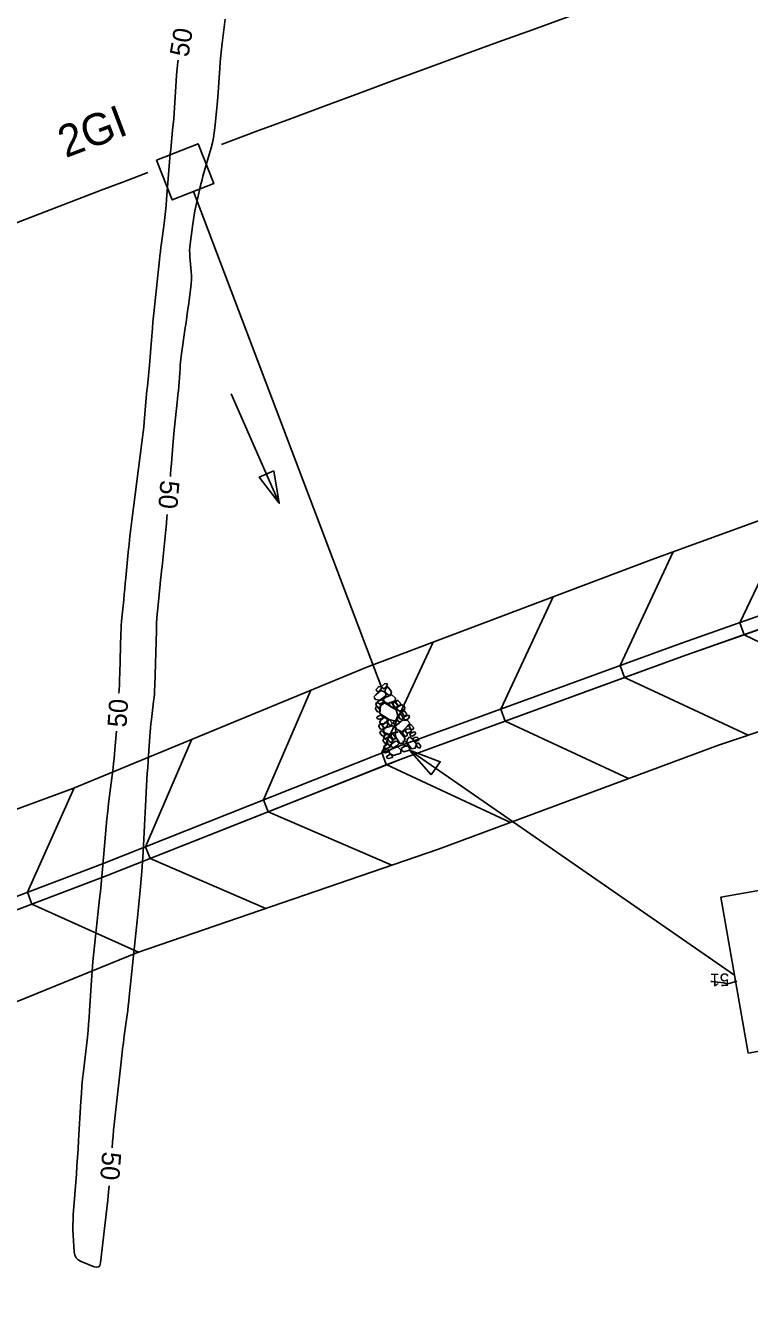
# Model space of a CAD drawing. Extents: x 2384780 to 2405861, y 547869 to 573706.
# Drawn here: x 2393450 to 2393564, y 553830.1 to 554030.3 of the extents above; entities that cross this region are included whole.
import ezdxf

# ---------------------------------------------------------------- set-up
doc = ezdxf.new("R2010")
doc.units = 0
for name, color, linetype in [('Breaklines', 7, 'Continuous'), ('Matchline Text', 7, 'Continuous'), ('Old_Level_5', 7, 'Continuous'), ('Old_Level_60', 7, 'Continuous'), ('Old_Level_61', 7, 'Continuous'), ('Prop Lateral Base Ditch Detail CELL', 7, 'Continuous'), ('Prop Pipe RCP 15in', 7, 'Continuous'), ('Prop Rip Rap Class B', 7, 'Continuous'), ('Prop Rip Rap Class B Text', 7, 'Continuous')]:
    doc.layers.add(name, color=color, linetype=linetype)

# ---------------------------------------------------------------- blocks, each defined once
blk = doc.blocks.new('IN')
at = {"layer": 'Matchline Text'}
blk.add_lwpolyline([(-0.07025, 0.067), (0.07025, 0.067), (0.07025, -0.067), (-0.07025, -0.067)], close=True, dxfattribs=at)

msp = doc.modelspace()

# ---------------------------------------------------------------- linework, layer by layer
at = {"layer": 'Old_Level_5'}
msp.add_line((2393489.98081, 553955.15057), (2393482.429, 553972.35613), dxfattribs=at)
msp.add_lwpolyline([(2393489.11562, 553960.23186), (2393489.98081, 553955.15057), (2393486.82686, 553959.22653)], close=True, dxfattribs=at)
for start, end in [(99.52659444, 110.64289167), (110.82846389, 118.37122222)]:
    msp.add_arc((2394828.31077, 550434.91596), 3822, start, end, dxfattribs=at)
at = {"layer": 'Old_Level_60'}
for points in [[(2393558.12425, 553879.926), (2393559.8595, 553879.7395), (2393559.92925, 553879.73), (2393559.998, 553879.716), (2393560.06575, 553879.6975), (2393560.13225, 553879.67475), (2393560.3485, 553879.59375), (2393560.395, 553879.58), (2393560.44175, 553879.57375), (2393560.48925, 553879.57475), (2393560.537, 553879.583), (2393561.6995, 553879.875), (2393561.8855, 553879.933), (2393561.9455, 553879.98175), (2393561.87925, 553880.0215), (2393561.68675, 553880.052), (2393561.64075, 553880.05675)], [(2393557.88875, 553879.95925), (2393558.12425, 553879.926)]]:
    msp.add_lwpolyline(points, dxfattribs=at)
at = {"layer": 'Old_Level_61'}
for points in [[(2393472.854, 553959.34725), (2393472.87925, 553959.66075), (2393472.9455, 553960.515), (2393473.00875, 553961.36925), (2393473.215, 553964.214), (2393473.262, 553964.82325), (2393473.31475, 553965.432), (2393473.373, 553966.04025), (2393473.437, 553966.648), (2393473.971, 553971.5055), (2393474.04125, 553972.176), (2393474.10475, 553972.847), (2393474.1615, 553973.51875), (2393474.2115, 553974.191), (2393474.36375, 553976.38825), (2393474.4005, 553976.85875), (2393474.44575, 553977.32825), (2393474.49925, 553977.79675), (2393474.561, 553978.2645), (2393475.18625, 553982.69675), (2393475.31025, 553983.57725), (2393475.43375, 553984.458), (2393475.5565, 553985.339), (2393475.679, 553986.21975), (2393476.07775, 553989.0975), (2393476.14525, 553989.71475), (2393476.177, 553990.3325), (2393476.173, 553990.95125), (2393476.13325, 553991.57075), (2393475.917, 553993.8925), (2393475.8845, 553994.38975), (2393475.88, 553994.8865), (2393475.903, 553995.38275), (2393475.954, 553995.8785), (2393476.3725, 553999.08), (2393476.46975, 553999.76475), (2393476.58225, 554000.44675), (2393476.71, 554001.126), (2393476.853, 554001.80275), (2393477.424, 554004.3625), (2393477.5505, 554004.91), (2393477.6845, 554005.45575), (2393477.82625, 554005.99925), (2393477.976, 554006.541), (2393479.25025, 554011.02725), (2393479.45125, 554011.79875), (2393479.6185, 554012.5765), (2393479.75175, 554013.361), (2393479.851, 554014.15175), (2393480.11975, 554016.746), (2393480.175, 554017.30225), (2393480.2255, 554017.85875), (2393480.271, 554018.41575), (2393480.3115, 554018.973), (2393480.627, 554023.56575), (2393480.70125, 554024.54925), (2393480.7895, 554025.5315), (2393480.89125, 554026.51225), (2393481.0065, 554027.49175), (2393481.479, 554031.2745)], [(2393474.08475, 554024.80175), (2393474.0405, 554024.51875), (2393473.91175, 554023.51375), (2393473.81075, 554022.50525), (2393473.73725, 554021.49375), (2393473.49325, 554017.34725), (2393473.43625, 554016.459), (2393473.36975, 554015.57175), (2393473.29375, 554014.685), (2393473.20825, 554013.79925), (2393472.89775, 554010.75475), (2393472.83325, 554010.10225), (2393472.772, 554009.44925), (2393472.7145, 554008.79625), (2393472.66075, 554008.14275), (2393472.2435, 554002.90325), (2393472.162, 554001.956), (2393472.0685, 554001.01), (2393471.96325, 554000.065), (2393471.84575, 553999.1215), (2393471.44325, 553996.04125), (2393471.35875, 553995.381), (2393471.278, 553994.72025), (2393471.201, 553994.059), (2393471.1275, 553993.3975), (2393470.38, 553986.4785), (2393470.2805, 553985.52125), (2393470.18875, 553984.56325), (2393470.10475, 553983.6045), (2393470.02875, 553982.64525), (2393469.79325, 553979.51), (2393469.7405, 553978.83825), (2393469.68375, 553978.167), (2393469.62275, 553977.49625), (2393469.55775, 553976.8255), (2393469.28125, 553974.069), (2393469.22275, 553973.47825), (2393469.1665, 553972.8875), (2393469.112, 553972.29625), (2393469.0595, 553971.705), (2393468.72825, 553967.91425), (2393468.653, 553967.10225), (2393468.569, 553966.2915), (2393468.47625, 553965.4815), (2393468.375, 553964.6725), (2393466.7695, 553952.40225), (2393466.61425, 553951.17125), (2393466.4705, 553949.93925), (2393466.338, 553948.70575), (2393466.21675, 553947.471), (2393465.8395, 553943.43575), (2393465.75775, 553942.571), (2393465.67475, 553941.7065), (2393465.59025, 553940.842), (2393465.5045, 553939.97775), (2393465.22075, 553937.149), (2393465.1655, 553936.5425), (2393465.12125, 553935.93525), (2393465.088, 553935.32725), (2393465.06575, 553934.71875), (2393464.891, 553928.37425), (2393464.86425, 553927.5205), (2393464.831, 553926.667), (2393464.7915, 553925.814), (2393464.7625, 553925.2775)], [(2393463.679, 553853.78775), (2393463.67925, 553853.793), (2393463.75225, 553854.7135), (2393463.833, 553855.6335), (2393463.92125, 553856.5525), (2393464.0175, 553857.471), (2393465.08875, 553867.314), (2393465.203, 553868.33225), (2393465.32475, 553869.34975), (2393465.45325, 553870.36625), (2393465.589, 553871.382), (2393466.04425, 553874.6985), (2393466.139, 553875.4095), (2393466.22775, 553876.12125), (2393466.31075, 553876.83375), (2393466.38775, 553877.54675), (2393467.6275, 553889.46125), (2393467.73725, 553890.53375), (2393467.84325, 553891.6065), (2393467.94575, 553892.67975), (2393468.0445, 553893.75325), (2393468.36125, 553897.26075), (2393468.4255, 553898.01275), (2393468.48275, 553898.765), (2393468.5325, 553899.518), (2393468.57525, 553900.27125), (2393469.16875, 553911.702), (2393469.21975, 553912.63975), (2393469.27525, 553913.5775), (2393469.335, 553914.51475), (2393469.3995, 553915.45175), (2393469.61725, 553918.512), (2393469.668, 553919.1675), (2393469.72625, 553919.82225), (2393469.7925, 553920.47625), (2393469.86675, 553921.12925), (2393470.20675, 553923.9765), (2393470.27275, 553924.587), (2393470.325, 553925.19875), (2393470.36375, 553925.81125), (2393470.38875, 553926.425), (2393470.646, 553935.155), (2393470.68475, 553936.1575), (2393470.74175, 553937.15875), (2393470.81675, 553938.15875), (2393470.91, 553939.15775), (2393471.24425, 553942.4185), (2393471.316, 553943.11725), (2393471.38775, 553943.816), (2393471.4595, 553944.51475), (2393471.5315, 553945.2135), (2393472.01675, 553949.92675), (2393472.1185, 553950.93675), (2393472.21575, 553951.94725), (2393472.309, 553952.95825), (2393472.345, 553953.369)], [(2393464.37175, 553919.29075), (2393464.1285, 553916.4295), (2393464.06375, 553915.7095), (2393463.992, 553914.9905), (2393463.91325, 553914.272), (2393463.82725, 553913.5545), (2393463.12575, 553907.9225), (2393462.9815, 553906.71525), (2393462.84975, 553905.5065), (2393462.73, 553904.2965), (2393462.62275, 553903.08525), (2393462.16525, 553897.611), (2393462.06325, 553896.43825), (2393461.95325, 553895.2665), (2393461.835, 553894.09525), (2393461.70875, 553892.925), (2393460.938, 553886), (2393460.784, 553884.53375), (2393460.64875, 553883.066), (2393460.53175, 553881.5965), (2393460.43325, 553880.1255), (2393460.142, 553875.31775), (2393460.07275, 553874.288), (2393459.99, 553873.25975), (2393459.89375, 553872.23225), (2393459.78425, 553871.20625), (2393459.1695, 553865.79575), (2393459.046, 553864.63575), (2393458.938, 553863.47425), (2393458.84625, 553862.3115), (2393458.7705, 553861.14725), (2393458.40875, 553854.945), (2393458.3285, 553853.61625), (2393458.24275, 553852.28775), (2393458.15125, 553850.95975), (2393458.0545, 553849.632), (2393457.5765, 553843.26675), (2393457.5295, 553842.46575), (2393457.509, 553841.66425), (2393457.515, 553840.86275), (2393457.5475, 553840.061), (2393457.69675, 553837.44125), (2393457.79025, 553836.92475), (2393458.00675, 553836.49725), (2393458.34625, 553836.15925), (2393458.80875, 553835.91075), (2393460.877, 553835.1055), (2393461.27175, 553835.01375), (2393461.569, 553835.083), (2393461.76925, 553835.3135), (2393461.8725, 553835.7055), (2393462.85675, 553844.24275), (2393463.00125, 553845.554), (2393463.13275, 553846.8665), (2393463.2175, 553847.80575)]]:
    msp.add_lwpolyline(points, dxfattribs=at)
at = {"layer": 'Prop Lateral Base Ditch Detail CELL'}
for points in [[(2393200.99192, 553790.02656), (2393238.19561, 553805.43401), (2393279.8466, 553828.70655), (2393323.91391, 553852.57709), (2393366.54347, 553874.35425), (2393412.62296, 553893.76318), (2393457.51985, 553910.30398), (2393503.75233, 553929.36017), (2393548.50183, 553946.22605), (2393595.48466, 553963.33203), (2393641.13581, 553977.68056), (2393688.89482, 553992.52278), (2393734.63891, 554006.3443), (2393782.76802, 554019.93787), (2393828.91183, 554032.25854), (2393877.32266, 554044.7951), (2393923.75753, 554055.8011), (2393972.31669, 554067.71958), (2394018.72719, 554078.77665), (2394067.55317, 554089.54837), (2394114.21374, 554099.57452), (2394163.13247, 554109.94966), (2394210.20873, 554118.04215), (2394235.39725, 554122.86625)], [(2393196.21579, 553777.454), (2393241.78933, 553798.07457), (2393284.02781, 553819.54234), (2393328.77504, 553841.92266), (2393371.7592, 553862.08267), (2393417.77924, 553881.63149), (2393462.19292, 553898.45735), (2393508.67676, 553916.87632), (2393553.2797, 553933.11552), (2393600.43441, 553949.74984), (2393645.79137, 553963.78787), (2393693.58724, 553978.52011), (2393739.12654, 553991.68899), (2393787.29137, 554005.16591), (2393833.15631, 554016.9812), (2393881.58936, 554029.43779), (2393927.62346, 554040.32463), (2393976.18456, 554052.23535), (2394022.24377, 554062.94962), (2394071.05348, 554073.79455), (2394117.30087, 554083.73048), (2394166.25288, 554093.93482), (2394212.88307, 554102.10599), (2394313.54857, 554117.8067)], [(2393197.09338, 553775.65682), (2393242.66692, 553796.2774), (2393284.85799, 553817.72278), (2393329.60522, 553840.1031), (2393372.54152, 553860.24202), (2393418.56156, 553879.79085), (2393462.92681, 553896.59687), (2393509.41065, 553915.01584), (2393553.9645, 553931.23641), (2393601.11921, 553947.87073), (2393646.42686, 553961.89151), (2393694.22272, 553976.62375), (2393739.71213, 553989.77664), (2393787.87696, 554003.25356), (2393833.69168, 554015.05419), (2393882.12474, 554027.51078), (2393928.10815, 554038.38425), (2393976.66925, 554050.29497), (2394022.67757, 554060.99723), (2394071.48728, 554071.84217), (2394117.68337, 554081.76739), (2394166.63537, 554091.97174), (2394213.21407, 554100.13357), (2394319.2218, 554116.6676)], [(2394204.72114, 554082.01161), (2394169.87589, 554075.3405), (2394120.94568, 554065.02425), (2394075.16783, 554055.27713), (2394026.35812, 554044.43219), (2393980.81848, 554033.68436), (2393932.28307, 554021.6708), (2393886.70436, 554011.02713), (2393838.11765, 553999.12359), (2393792.70101, 553987.4996), (2393744.51041, 553974.10683), (2393699.38858, 553961.20829), (2393651.57397, 553946.53199), (2393606.53909, 553932.99853), (2393559.11251, 553917.11022), (2393515.04475, 553900.7329), (2393467.69529, 553884.50837), (2393424.09452, 553866.77288), (2393377.88986, 553847.65846), (2393334.58216, 553829.19484), (2393289.16747, 553808.27745), (2393248.29138, 553784.7593), (2393204.11981, 553773.00809)], [(2393694.22272, 553976.62375), (2393677.08019, 553971.33987), (2393657.99803, 553965.45813), (2393646.42686, 553961.89151), (2393638.91847, 553959.56799), (2393619.84289, 553953.66491), (2393601.11921, 553947.87073), (2393600.77184, 553947.74819), (2393581.94107, 553941.10544), (2393563.11031, 553934.46269), (2393553.9645, 553931.23641), (2393544.31426, 553927.72308), (2393525.551, 553920.892), (2393509.41065, 553915.01584), (2393506.81561, 553913.98756), (2393488.25178, 553906.63175), (2393469.68795, 553899.27593), (2393462.92681, 553896.59687), (2393451.0546, 553892.09955), (2393432.38141, 553885.02595)], [(2393582.7954, 553925.04419), (2393563.11031, 553934.46269), (2393563.11031, 553934.46269), (2393563.11031, 553934.46269), (2393562.44189, 553936.35753), (2393571.10025, 553954.45391)], [(2393563.74781, 553918.66308), (2393544.31426, 553927.72308), (2393544.31426, 553927.72308), (2393544.31426, 553927.72308), (2393543.62689, 553929.61113), (2393551.95978, 553947.48506)], [(2393544.95147, 553911.84742), (2393525.551, 553920.892), (2393525.551, 553920.892), (2393525.551, 553920.892), (2393524.86362, 553922.78005), (2393533.08542, 553940.41567)], [(2393526.3578, 553904.93728), (2393506.78773, 553914.06092), (2393506.78773, 553914.06092), (2393506.78773, 553914.06092), (2393506.10036, 553915.94897), (2393514.18601, 553933.29257)], [(2393507.70759, 553898.21879), (2393488.25178, 553906.63175), (2393488.25178, 553906.63175), (2393488.25178, 553906.63175), (2393487.51161, 553908.49973), (2393494.96592, 553925.73857)], [(2393487.86023, 553891.41799), (2393469.68795, 553899.27593), (2393469.68795, 553899.27593), (2393469.68795, 553899.27593), (2393468.94778, 553901.14391), (2393476.24641, 553918.02273)], [(2393467.81394, 553884.54903), (2393451.0546, 553892.09955), (2393451.0546, 553892.09955), (2393451.0546, 553892.09955), (2393450.34282, 553893.97853), (2393457.73328, 553910.38261)]]:
    msp.add_lwpolyline(points, dxfattribs=at)
at = {"layer": 'Prop Pipe RCP 15in'}
msp.add_line((2393476.46818, 554004.13795), (2393506.09629, 553926.04174), dxfattribs=at)
at = {"layer": 'Prop Rip Rap Class B'}
for points in [[(2393506.10708, 553926.00765), (2393505.935, 553925.86215), (2393505.56345, 553925.46717), (2393505.27447, 553925.66503), (2393505.20796, 553925.84034), (2393505.66697, 553926.32197), (2393506.00067, 553926.28814), (2393506.10708, 553926.00765)], [(2393507.00054, 553926.50704), (2393506.8212, 553926.34542), (2393506.41459, 553925.93714), (2393506.16793, 553926.16442), (2393506.08973, 553926.3353), (2393506.52698, 553926.76857), (2393506.88244, 553926.7831), (2393507.00054, 553926.50704)], [(2393507.28033, 553924.88855), (2393506.99861, 553925.10253), (2393506.56816, 553925.56758), (2393506.73296, 553926.08466), (2393507.10252, 553926.23823), (2393507.62044, 553925.47213), (2393507.55154, 553925.12513), (2393507.28033, 553924.88855)], [(2393504.85822, 553924.71833), (2393505.1657, 553925.03552), (2393505.96202, 553925.68523), (2393506.63305, 553925.43177), (2393506.78865, 553924.91592), (2393505.78921, 553924.20252), (2393505.14962, 553924.26737), (2393504.90255, 553924.60145)], [(2393505.5047, 553924.001), (2393505.71063, 553924.09249), (2393506.12694, 553924.2638), (2393506.35022, 553924.02765), (2393506.41673, 553923.85234), (2393505.86018, 553923.62783), (2393505.50431, 553923.7201), (2393505.5047, 553924.001)], [(2393506.3373, 553924.34361), (2393506.74877, 553924.6334), (2393507.68656, 553925.01592), (2393508.26492, 553924.5134), (2393508.23593, 553924.06121), (2393507.06116, 553923.66901), (2393506.52917, 553923.90837), (2393506.3373, 553924.34361)], [(2393508.9074, 553923.31326), (2393508.62327, 553923.39263), (2393508.34516, 553923.80853), (2393508.4596, 553924.10596), (2393508.64821, 553924.13741), (2393509.03473, 553923.68243), (2393509.0428, 553923.48495), (2393508.9074, 553923.31326)], [(2393505.66198, 553922.28255), (2393505.39517, 553922.42198), (2393505.10538, 553922.83344), (2393505.20088, 553923.11032), (2393505.41124, 553923.19013), (2393505.81993, 553922.67671), (2393505.79738, 553922.45424), (2393505.66198, 553922.28255)], [(2393505.72359, 553923.00113), (2393505.45115, 553923.08494), (2393505.16136, 553923.4964), (2393505.29192, 553923.78658), (2393505.46722, 553923.85309), (2393505.88599, 553923.3836), (2393505.8723, 553923.13776), (2393505.72359, 553923.00113)], [(2393508.12206, 553920.94308), (2393507.28741, 553921.13446), (2393505.81352, 553922.05929), (2393505.89083, 553923.26512), (2393506.53844, 553923.77819), (2393508.39923, 553922.67928), (2393508.65158, 553921.73221), (2393508.27159, 553920.86611)], [(2393507.82733, 553923.02383), (2393507.55489, 553923.10764), (2393507.27678, 553923.52353), (2393507.37953, 553923.81653), (2393507.56814, 553923.84798), (2393507.96635, 553923.39743), (2393507.96273, 553923.19552), (2393507.82733, 553923.02383)], [(2393508.41856, 553922.98074), (2393508.12838, 553923.1113), (2393507.88977, 553923.52881), (2393507.96915, 553923.81294), (2393508.17951, 553923.89275), (2393508.59264, 553923.36764), (2393508.55396, 553923.15243), (2393508.41856, 553922.98074)], [(2393508.4508, 553922.96623), (2393508.78045, 553923.22499), (2393509.337, 553923.4495), (2393509.74085, 553923.05457), (2393509.71145, 553922.70919), (2393508.87843, 553922.47337), (2393508.55278, 553922.69743), (2393508.4508, 553922.96623)], [(2393509.87634, 553921.67546), (2393509.59947, 553921.77096), (2393509.32136, 553922.18685), (2393509.42855, 553922.46816), (2393509.61716, 553922.49961), (2393510.01093, 553922.06075), (2393510.00731, 553921.85884), (2393509.87634, 553921.67546)], [(2393505.33437, 553921.4898), (2393505.58383, 553921.67802), (2393506.02189, 553921.89769), (2393506.24679, 553921.62204), (2393506.28147, 553921.35444), (2393505.66325, 553921.18675), (2393505.37751, 553921.30562), (2393505.33437, 553921.4898)], [(2393506.205, 553919.54732), (2393505.93256, 553919.63113), (2393505.64277, 553920.04259), (2393505.77333, 553920.33277), (2393505.94863, 553920.39928), (2393506.37908, 553919.93422), (2393506.35371, 553919.68395), (2393506.205, 553919.54732)], [(2393505.75718, 553920.72772), (2393505.94618, 553921.04007), (2393506.50191, 553921.47818), (2393506.92387, 553921.3174), (2393507.03029, 553921.03691), (2393506.3859, 553920.44484), (2393505.95709, 553920.4827), (2393505.75718, 553920.72772)], [(2393507.13391, 553920.34091), (2393506.97513, 553920.16035), (2393506.5947, 553919.78875), (2393506.29243, 553920.02167), (2393506.23479, 553920.1736), (2393506.71153, 553920.60849), (2393506.92231, 553920.5815), (2393507.13391, 553920.34091)], [(2393506.3658, 553919.58158), (2393506.81676, 553919.87299), (2393507.79002, 553920.16201), (2393508.29503, 553919.71187), (2393508.32932, 553919.16337), (2393507.18075, 553918.80784), (2393506.50528, 553919.07299), (2393506.3658, 553919.58158)], [(2393507.56151, 553920.23575), (2393507.2935, 553920.30787), (2393507.03434, 553920.74432), (2393507.11815, 553921.01677), (2393507.32852, 553921.09658), (2393507.73559, 553920.62265), (2393507.71022, 553920.37238), (2393507.56151, 553920.23575)], [(2393507.91372, 553920.71697), (2393508.14987, 553920.94026), (2393508.57102, 553920.99308), (2393508.87773, 553920.74846), (2393508.83905, 553920.53325), (2393508.2825, 553920.30874), (2393507.98023, 553920.54166), (2393507.91372, 553920.71697)], [(2393510.45595, 553920.46484), (2393510.12107, 553920.04367), (2393509.27278, 553919.21381), (2393508.41675, 553919.63773), (2393508.23214, 553920.08909), (2393509.39317, 553921.01086), (2393510.15688, 553921.00647), (2393510.56839, 553920.52086)], [(2393509.26984, 553921.1245), (2393509.01634, 553921.22887), (2393508.76604, 553921.64194), (2393508.8571, 553921.93051), (2393509.06747, 553922.01032), (2393509.44392, 553921.51141), (2393509.40524, 553921.29619), (2393509.26984, 553921.1245)], [(2393510.45306, 553921.60013), (2393510.34426, 553921.35832), (2393510.00293, 553921.09513), (2393509.65593, 553921.16402), (2393509.52896, 553921.46345), (2393510.0589, 553921.75809), (2393510.37487, 553921.77101), (2393510.45306, 553921.60013)], [(2393510.97308, 553919.52463), (2393510.68895, 553919.60401), (2393510.41084, 553920.01991), (2393510.51359, 553920.3129), (2393510.7022, 553920.34435), (2393511.09598, 553919.90549), (2393511.10405, 553919.70801), (2393510.97308, 553919.52463)], [(2393506.39327, 553918.52246), (2393506.12083, 553918.60627), (2393505.83104, 553919.01773), (2393505.9616, 553919.30791), (2393506.1369, 553919.37442), (2393506.56735, 553918.90937), (2393506.54198, 553918.65909), (2393506.39327, 553918.52246)], [(2393506.881, 553917.23687), (2393506.60089, 553917.41136), (2393506.28773, 553917.81395), (2393506.43159, 553918.06907), (2393506.59521, 553918.13114), (2393507.04178, 553917.65884), (2393507.0164, 553917.40856), (2393506.881, 553917.23687)], [(2393507.32948, 553918.55677), (2393507.1574, 553918.41127), (2393506.7415, 553918.13317), (2393506.45576, 553918.25204), (2393506.39086, 553918.38785), (2393506.76242, 553918.78283), (2393507.08282, 553918.78406), (2393507.25451, 553918.64866)], [(2393507.55604, 553917.46623), (2393507.4194, 553917.61493), (2393507.0478, 553917.99536), (2393507.24405, 553918.32383), (2393507.41936, 553918.39033), (2393507.86754, 553917.87853), (2393507.7265, 553917.65122), (2393507.55604, 553917.46623)], [(2393508.09524, 553918.01839), (2393507.79781, 553918.13283), (2393507.5197, 553918.54872), (2393507.65026, 553918.8389), (2393507.83443, 553918.88204), (2393508.22095, 553918.42706), (2393508.23064, 553918.19008), (2393508.09524, 553918.01839)], [(2393508.79842, 553919.30123), (2393509.11561, 553918.99375), (2393509.77862, 553918.16237), (2393509.50743, 553917.53808), (2393509.021, 553917.34017), (2393508.33098, 553918.34848), (2393508.24228, 553918.96992), (2393508.70654, 553919.22627)], [(2393509.93538, 553918.48922), (2393509.70243, 553918.57465), (2393509.34815, 553919.01512), (2393509.47871, 553919.3053), (2393509.66732, 553919.33675), (2393510.09777, 553918.8717), (2393510.10584, 553918.67422), (2393509.93538, 553918.48922)], [(2393509.81039, 553919.41776), (2393510.04654, 553919.64105), (2393510.46769, 553919.69387), (2393510.7744, 553919.44926), (2393510.73572, 553919.23405), (2393510.17917, 553919.00953), (2393509.87689, 553919.24246), (2393509.81039, 553919.41776)], [(2393510.51089, 553918.34659), (2393510.94496, 553918.08345), (2393511.59466, 553917.28713), (2393511.34121, 553916.61609), (2393510.81044, 553916.53506), (2393510.07367, 553917.52562), (2393510.08936, 553918.01287), (2393510.48429, 553918.41672)], [(2393511.48252, 553919.06281), (2393511.3169, 553918.75933), (2393510.93888, 553918.52233), (2393510.61969, 553918.58841), (2393510.50159, 553918.86447), (2393511.03154, 553919.1591), (2393511.3342, 553919.20708), (2393511.48252, 553919.06281)], [(2393511.00782, 553918.09393), (2393511.24841, 553918.30553), (2393511.66956, 553918.35835), (2393511.96458, 553918.1093), (2393511.92591, 553917.89409), (2393511.36936, 553917.66958), (2393511.07433, 553917.91862), (2393511.00782, 553918.09393)], [(2393506.34223, 553916.19021), (2393506.59169, 553916.37843), (2393507.02975, 553916.5981), (2393507.25465, 553916.32245), (2393507.28933, 553916.05485), (2393506.67111, 553915.88716), (2393506.38536, 553916.00603), (2393506.34223, 553916.19021)], [(2393506.41715, 553916.87373), (2393506.66217, 553917.07364), (2393507.10024, 553917.29331), (2393507.32514, 553917.01766), (2393507.35981, 553916.75006), (2393506.7416, 553916.58237), (2393506.45585, 553916.70124), (2393506.41715, 553916.87373)], [(2393507.2067, 553916.23741), (2393507.65483, 553916.50101), (2393508.5487, 553916.8936), (2393509.13592, 553916.3677), (2393509.11016, 553915.83653), (2393507.97046, 553915.45762), (2393507.40461, 553915.75099), (2393507.2067, 553916.23741)], [(2393508.84529, 553917.38046), (2393508.59624, 553917.08544), (2393507.97885, 553916.70415), (2393507.59194, 553916.87823), (2393507.48553, 553917.15872), (2393508.16095, 553917.66898), (2393508.54704, 553917.7085), (2393508.84529, 553917.38046)], [(2393509.17017, 553916.5946), (2393509.48249, 553916.79331), (2393510.0741, 553917.03112), (2393510.45901, 553916.61564), (2393510.49086, 553916.32023), (2393509.58329, 553916.0695), (2393509.25482, 553916.26575), (2393509.17017, 553916.5946)], [(2393509.99109, 553916.93278), (2393509.71421, 553917.02828), (2393509.41273, 553917.43531), (2393509.54329, 553917.72549), (2393509.7186, 553917.79199), (2393510.15348, 553917.31525), (2393510.13979, 553917.06941), (2393509.99109, 553916.93278)], [(2393512.07993, 553916.64234), (2393511.7958, 553916.72171), (2393511.5177, 553917.13761), (2393511.63214, 553917.43504), (2393511.82074, 553917.46649), (2393512.21452, 553917.02763), (2393512.2109, 553916.82572), (2393512.07993, 553916.64234)], [(2393506.84887, 553915.31287), (2393507.09833, 553915.5011), (2393507.53639, 553915.72077), (2393507.76129, 553915.44512), (2393507.79597, 553915.17752), (2393507.17775, 553915.00983), (2393506.89201, 553915.1287), (2393506.84887, 553915.31287)]]:
    msp.add_lwpolyline(points, dxfattribs=at)
at = {"layer": 'Prop Rip Rap Class B Text'}
msp.add_line((2393510.49086, 553916.32023), (2393561.6287, 553880.95844), dxfattribs=at)
msp.add_lwpolyline([(2393513.89243, 553912.4483), (2393510.49086, 553916.32023), (2393515.31433, 553914.50456)], close=True, dxfattribs=at)
msp.add_lwpolyline([(2393566.89834, 553894.53143), (2393559.46649, 553893.22099), (2393563.79092, 553868.69588), (2393572.33755, 553870.20288)], dxfattribs=at)

# ---------------------------------------------------------------- block references
at = {"layer": 'Old_Level_5', "xscale": 50.00000000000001, "yscale": 49.99999999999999, "rotation": 21.405347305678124}
msp.add_blockref('IN', (2393475.18275, 554007.23225), dxfattribs=at)

# ---------------------------------------------------------------- texts
at = {"layer": 'Breaklines'}
msp.add_text('2GI', height=4.999999, rotation=20.7119083, dxfattribs=at).set_placement((2393456.36546, 554009.38941))
at = {"layer": 'Old_Level_60'}
msp.add_text('51', height=2, rotation=181.4865111, dxfattribs=at).set_placement((2393560.757, 553881.237))
at = {"layer": 'Old_Level_61'}
for rotation, p in [(80.4670861, (2393475.66625, 554025.18325)), (265.1334528, (2393471.308, 553958.83875)), (86.2652, (2393465.9335, 553919.82775)), (265.5892694, (2393462.14025, 553853.2665))]:
    msp.add_text('50', height=3, rotation=rotation, dxfattribs=at).set_placement(p)

doc.saveas('drawing.dxf')
